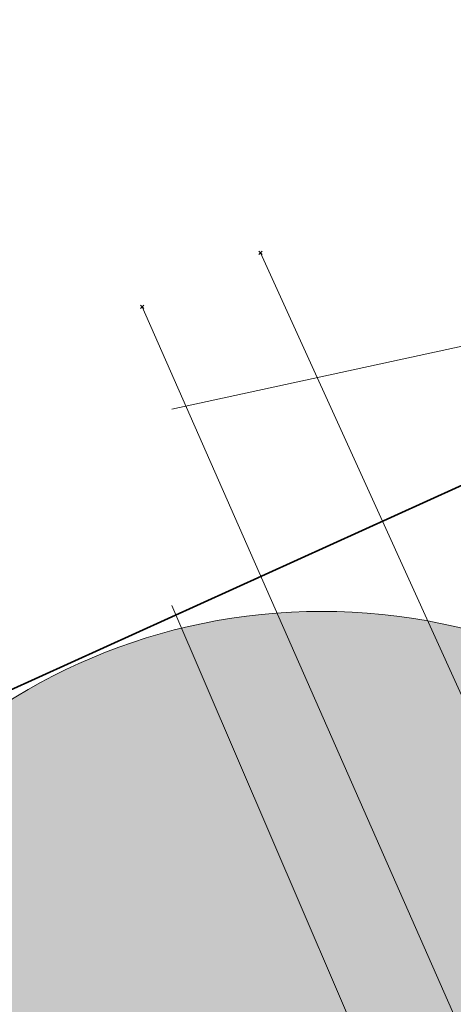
# Model space of a CAD drawing. Header units: metres. Extents: x 163628 to 167855, y 402678 to 405435.
# Tile 616 of 1056: x 165671.65 to 165673.12, y 404059.81 to 404063.16. Entities that reach past the tile are written whole.
import ezdxf

# ---------------------------------------------------------------- set-up
doc = ezdxf.new("R2010")
doc.units = ezdxf.units.M
doc.layers.get('0').update_dxf_attribs({"lineweight": 25})
for name, color, linetype, lineweight in [('X-CA190022.004-UO-BGT_Ondergrond$0$GE_314_WGDRijbaanLokaleweg_Vlak_GEM', 253, 'Continuous', 9), ('X-CA190022.004-UO-BGT_Ondergrond$0$GE_367_OWGBerm_groenvoorziening_grasenk_GEM', 253, 'Continuous', 9), ('X-CA190022.004-UO-BGT_Ondergrond$0$GE_401_OTDErf_Vlak_GEM', 253, 'Continuous', 9), ('X-CA190022.004-UO-BGT_Ondergrond$0$GE_601_PNDgrondvlakpand_Vlak_MV_GEM', 34, 'Continuous', 35)]:
    doc.layers.add(name, color=color, linetype=linetype, lineweight=lineweight)
doc.layers.add('X-CA190022.004-UO-DWM_Beplanting$0$B-WE-GR-BOOM-S AFKOMSTIG UIT DTM_v0.4', color=252, linetype='Continuous')
for name, color, linetype, lineweight, transparency in [('X-CA190022.004-UO-KL_Wenstracé_v0.3$0$N-WE-KL-TRACE_WENSTRACE-G 1.5m', 24, 'Continuous', 35, 0.6), ('X-CA190022.004-UO-KLIC$0$B-OI-KL-DATA_ZIGGO BV_0000546674_VECT_19O042616-G', 42, 'X-CA190022.004-UO-KLIC$0$1-200 ZIGGO', 0, 0.25), ('X-CA190022.004-UO-KLIC$0$B-OI-KL-WATER_BW_0000551269_VECT_19O042616-G', 42, 'X-CA190022.004-UO-KLIC$0$1-200 WATERLEIDING', 0, 0.25), ('X-CA190022.004-UO-KLIC$0$B-WE-KL-ET_LS-G', 42, 'X-CA190022.004-UO-KLIC$0$1-200 LAAGSPANNING', 0, 0.25), ('X-CA190022.004-UO-KLIC$0$B-WE-KL-ET_LS_HULPSTUK-S', 42, 'X-CA190022.004-UO-KLIC$0$1-200 LAAGSPANNING', 0, 0.25), ('X-CA190022.004-UO-KLIC$0$B-WE-KL-GAS_LD-G', 42, 'X-CA190022.004-UO-KLIC$0$1-200 GASLEIDING LAGE DRUK', 0, 0.25), ('X-CA190022.004-UO-KLIC$0$B-WE-KL-GAS_LD_HULPSTUK-S', 42, 'X-CA190022.004-UO-KLIC$0$1-200 GASLEIDING LAGE DRUK', 0, 0.25)]:
    doc.layers.add(name, color=color, linetype=linetype, lineweight=lineweight, transparency=transparency)
doc.styles.add('X-CA190022.004-UO-KLIC$0$NLCS-ISO', font='NLCS-ISO.ttf')
doc.linetypes.add('X-CA190022.004-UO-KLIC$0$1-200 GASLEIDING LAGE DRUK', pattern='A,1.5,-0.6,["GAS LD",X-CA190022.004-UO-KLIC$0$NLCS-ISO,S=0.24,R=0,X=-0.5,Y=-0.12],-0.7', length=2.8)
doc.linetypes.add('X-CA190022.004-UO-KLIC$0$1-200 LAAGSPANNING', pattern='A,1.5,-0.6,["LS",X-CA190022.004-UO-KLIC$0$NLCS-ISO,S=0.24,R=0,X=-0.45,Y=-0.12],-0.05', length=2.15)
doc.linetypes.add('X-CA190022.004-UO-KLIC$0$1-200 WATERLEIDING', pattern='A,1.5,-0.6,["WATER",X-CA190022.004-UO-KLIC$0$NLCS-ISO,S=0.24,R=0,X=-0.5,Y=-0.12],-0.65', length=2.75)
doc.linetypes.add('X-CA190022.004-UO-KLIC$0$1-200 ZIGGO', pattern='A,1.5,-0.6,["ZIGGO",X-CA190022.004-UO-KLIC$0$NLCS-ISO,S=0.24,R=0,X=-0.5,Y=-0.12],-0.5', length=2.6)

# ---------------------------------------------------------------- blocks, each defined once
blk = doc.blocks.new('X-CA190022.004-UO-KLIC$0$SKL-WTB_HULP_OVERIG-SO')
at = {"color": 0, "linetype": 'ByBlock', "lineweight": 18}
for points in [[(-0.141, 0.141), (0.141, -0.141)], [(0.141, 0.141), (-0.141, -0.141)]]:
    blk.add_lwpolyline(points, dxfattribs=at)
at = {"color": 0, "linetype": 'ByBlock', "lineweight": 18, "style": 'X-CA190022.004-UO-KLIC$0$NLCS-ISO', "flags": 1}
for tag, p in [('TYPE', (1.5, 0)), ('LABEL', (1.5, -1.5)), ('OMSCHRIJVING', (1.5, -3))]:
    blk.add_attdef(tag, p, '', height=1, dxfattribs=at)
blk = doc.blocks.new('X-CA190022.004-UO-DWM_Beplanting$0$SGR-BOOM_01-SO')
at = {"color": 0, "linetype": 'ByBlock', "lineweight": 18}
blk.add_circle((0, 0), 2, dxfattribs=at)
blk = doc.blocks.new('X-CA190022.004-UO-DWM_Beplanting$0$IMGEOBoom')
at = {"transparency": 33554457}
h = blk.add_hatch(color=256, dxfattribs=at)
h.dxf.hatch_style = 1
edge = h.paths.add_edge_path()
edge.add_arc((0, 0), 100, 0, 360)
edge = h.paths.add_edge_path(flags=17)
edge.add_arc((0, 0), 12.5, 0, 360)
at = {"xscale": 50, "yscale": 50, "zscale": 50}
blk.add_blockref('X-CA190022.004-UO-DWM_Beplanting$0$SGR-BOOM_01-SO', (0, 0), dxfattribs=at)

msp = doc.modelspace()

# ---------------------------------------------------------------- linework, layer by layer
at = {"layer": 'X-CA190022.004-UO-BGT_Ondergrond$0$GE_314_WGDRijbaanLokaleweg_Vlak_GEM', "extrusion": (0, 0, -1)}
msp.add_arc((-165627.9204, 404108.7246), 72.11, 211.384689, 240.300856, dxfattribs=at)
at = {"layer": 'X-CA190022.004-UO-BGT_Ondergrond$0$GE_367_OWGBerm_groenvoorziening_grasenk_GEM'}
msp.add_arc((165627.9204, 404108.7246), 72.11, 299.699144, 328.615311, dxfattribs=at)
at = {"layer": 'X-CA190022.004-UO-BGT_Ondergrond$0$GE_401_OTDErf_Vlak_GEM', "flags": 128}
msp.add_lwpolyline([(165654.73, 404074.15), (165660.27, 404076.67), (165661.73, 404073.54), (165664.42, 404074.811), (165668.98, 404076.861), (165671.4, 404071.501), (165669.48, 404070.631), (165671.76, 404065.481), (165673.13, 404066.081), (165674.07, 404065.751), (165674.97, 404063.731), (165674.58, 404062.831), (165673.25, 404062.221), (165673.47, 404061.721), (165669.413, 404059.878), (165668.188, 404059.322), (165659.93, 404055.571), (165657.86, 404060.121), (165655.74, 404064.81), (165655.13, 404066.16), (165656.224, 404066.655), (165654.58, 404070.27)], dxfattribs=at)
at = {"layer": 'X-CA190022.004-UO-BGT_Ondergrond$0$GE_601_PNDgrondvlakpand_Vlak_MV_GEM', "flags": 128}
msp.add_lwpolyline([(165664.42, 404074.811), (165668.98, 404076.861), (165671.4, 404071.501), (165669.48, 404070.631), (165671.76, 404065.481), (165673.13, 404066.081), (165674.07, 404065.751), (165674.97, 404063.731), (165674.58, 404062.831), (165673.25, 404062.221), (165673.47, 404061.721), (165669.413, 404059.878), (165666.36, 404066.69), (165665.79, 404066.43), (165665.39, 404067.33), (165664.56, 404066.96), (165664.04, 404068.11), (165664.14, 404068.15), (165661.73, 404073.54), (165664.42, 404074.811)], dxfattribs=at)
at = {"layer": 'X-CA190022.004-UO-KL_Wenstracé_v0.3$0$N-WE-KL-TRACE_WENSTRACE-G 1.5m', "lineweight": 18, "ltscale": 0.2, "const_width": 1.5}
msp.add_lwpolyline([(165576.1178, 404009.7862, 0.039739), (165596.166, 404018.2749), (165667.3415, 404052.8753, 0.124118), (165678.2474, 404062.0512), (165690.192, 404078.629, -0.152208), (165708.4365, 404092.3363, -0.152208)], format="xyb", dxfattribs=at)
at = {"layer": 'X-CA190022.004-UO-KLIC$0$B-OI-KL-DATA_ZIGGO BV_0000546674_VECT_19O042616-G', "flags": 128}
msp.add_lwpolyline([(165673.1667, 404058.8333), (165672.1667, 404061.1667)], dxfattribs=at)
at = {"layer": 'X-CA190022.004-UO-KLIC$0$B-OI-KL-WATER_BW_0000551269_VECT_19O042616-G', "flags": 128}
msp.add_lwpolyline([(165679.8333, 404063.5), (165672.1667, 404061.8333)], dxfattribs=at)
at = {"layer": 'X-CA190022.004-UO-KLIC$0$B-WE-KL-ET_LS-G'}
msp.add_lwpolyline([(165674.214, 404059.284), (165673.94, 404059.163), (165673.281, 404059.419), (165672.066, 404062.181)], dxfattribs=at)
at = {"layer": 'X-CA190022.004-UO-KLIC$0$B-WE-KL-GAS_LD-G'}
msp.add_lwpolyline([(165673.227, 404060.691), (165672.881, 404061.453), (165672.468, 404062.364)], dxfattribs=at)

# ---------------------------------------------------------------- block references
at = {"layer": 'X-CA190022.004-UO-DWM_Beplanting$0$B-WE-GR-BOOM-S AFKOMSTIG UIT DTM_v0.4', "linetype": 'ByBlock', "lineweight": -2, "xscale": 0.02, "yscale": 0.02, "zscale": 0.02}
msp.add_blockref('X-CA190022.004-UO-DWM_Beplanting$0$IMGEOBoom', (165672.675, 404059.147, 9.25), dxfattribs=at)
at = {"layer": 'X-CA190022.004-UO-KLIC$0$B-WE-KL-ET_LS_HULPSTUK-S', "xscale": 0.04, "yscale": 0.04, "zscale": 0.2}
msp.add_blockref('X-CA190022.004-UO-KLIC$0$SKL-WTB_HULP_OVERIG-SO', (165672.066, 404062.181), dxfattribs=at)
at = {"layer": 'X-CA190022.004-UO-KLIC$0$B-WE-KL-GAS_LD_HULPSTUK-S', "xscale": 0.04, "yscale": 0.04, "zscale": 0.2}
msp.add_blockref('X-CA190022.004-UO-KLIC$0$SKL-WTB_HULP_OVERIG-SO', (165672.468, 404062.364), dxfattribs=at)

doc.saveas('drawing.dxf')
